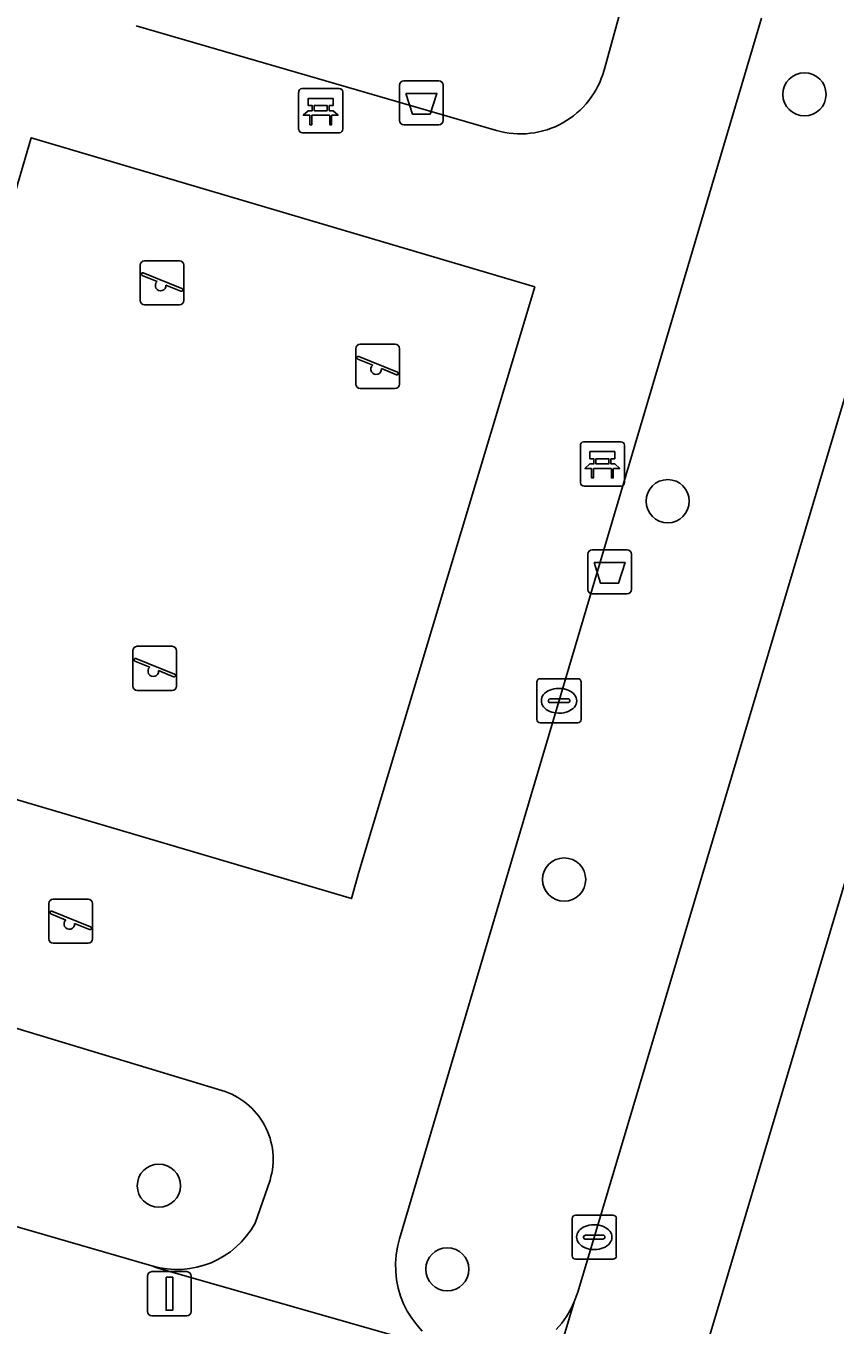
# Model space of a CAD drawing. Extents: x 162184 to 163154, y 385507 to 386516.
# Drawn here: x 162648.9 to 162667.22, y 386144.07 to 386173.49 of the extents above; entities that cross this region are included whole.
import ezdxf

# ---------------------------------------------------------------- set-up
doc = ezdxf.new("R2010")
doc.units = 0
for name, color, linetype in [('IMGEO_Afvalbak', 7, 'Continuous'), ('IMGEO_Bank', 7, 'Continuous'), ('IMGEO_Boom', 7, 'Continuous'), ('IMGEO_Erf', 7, 'Continuous'), ('IMGEO_Groenvoorziening', 7, 'Continuous'), ('IMGEO_Kolk', 7, 'Continuous'), ('IMGEO_Lichtmast', 7, 'Continuous'), ('IMGEO_Speelvoorziening', 7, 'Continuous'), ('IMGEO_Terreindeel_zand', 7, 'Continuous'), ('IMGEO_Voetpad_open', 7, 'Continuous')]:
    doc.layers.add(name, color=color, linetype=linetype)

msp = doc.modelspace()

# ---------------------------------------------------------------- linework, layer by layer
at = {"layer": 'IMGEO_Afvalbak'}
for p, q in [((162657.458, 386172.253), (162658.248, 386172.253)), ((162658.248, 386172.253), (162657.458, 386172.253)), ((162657.358, 386171.353), (162657.358, 386172.153)), ((162657.358, 386172.153), (162657.358, 386171.353)), ((162658.348, 386172.153), (162658.348, 386171.353)), ((162658.348, 386171.353), (162658.348, 386172.153)), ((162658.248, 386171.253), (162657.458, 386171.253)), ((162657.458, 386171.253), (162658.248, 386171.253)), ((162661.622, 386160.73), (162661.622, 386161.53)), ((162661.622, 386161.53), (162661.622, 386160.73)), ((162661.722, 386161.63), (162662.512, 386161.63)), ((162662.512, 386161.63), (162661.722, 386161.63)), ((162662.612, 386161.53), (162662.612, 386160.73)), ((162662.612, 386160.73), (162662.612, 386161.53)), ((162662.512, 386160.63), (162661.722, 386160.63)), ((162661.722, 386160.63), (162662.512, 386160.63))]:
    msp.add_line(p, q, dxfattribs=at)
for points in [[(162657.501, 386171.967), (162658.205, 386171.967), (162658.056, 386171.497), (162657.65, 386171.497), (162657.501, 386171.967)], [(162661.765, 386161.344), (162662.469, 386161.344), (162662.32, 386160.874), (162661.914, 386160.874), (162661.765, 386161.344)]]:
    msp.add_lwpolyline(points, dxfattribs=at)
for centre, start, end in [((162657.458, 386172.153), 90, 180), ((162657.458, 386172.153), 90, 180), ((162658.248, 386172.153), 0, 90), ((162658.248, 386172.153), 360, 90), ((162657.458, 386171.353), 180, 270), ((162657.458, 386171.353), 180, 270), ((162658.248, 386171.353), 270, 0), ((162658.248, 386171.353), 270, 0), ((162661.722, 386161.53), 90, 180), ((162661.722, 386161.53), 90, 180), ((162662.512, 386161.53), 0, 90), ((162662.512, 386161.53), 360, 90), ((162661.722, 386160.73), 180, 270), ((162661.722, 386160.73), 180, 270), ((162662.512, 386160.73), 270, 0), ((162662.512, 386160.73), 270, 0)]:
    msp.add_arc(centre, 0.1, start, end, dxfattribs=at)
at = {"layer": 'IMGEO_Bank'}
for p, q in [((162655.076, 386171.149), (162655.076, 386171.99)), ((162655.076, 386171.99), (162655.076, 386171.149)), ((162655.151, 386172.074), (162655.992, 386172.074)), ((162655.992, 386172.074), (162655.151, 386172.074)), ((162656.076, 386171.999), (162656.076, 386171.158)), ((162656.076, 386171.158), (162656.076, 386171.999)), ((162655.385, 386171.58), (162655.385, 386171.686)), ((162655.429, 386171.686), (162655.429, 386171.58)), ((162655.717, 386171.692), (162655.435, 386171.692)), ((162655.723, 386171.58), (162655.723, 386171.686)), ((162655.767, 386171.686), (162655.767, 386171.58)), ((162655.773, 386171.472), (162655.38, 386171.472)), ((162655.435, 386171.574), (162655.717, 386171.574)), ((162656.001, 386171.074), (162655.16, 386171.074)), ((162655.16, 386171.074), (162656.001, 386171.074)), ((162661.529, 386164.074), (162662.37, 386164.074)), ((162662.37, 386164.074), (162661.529, 386164.074)), ((162661.454, 386163.149), (162661.454, 386163.99)), ((162661.454, 386163.99), (162661.454, 386163.149)), ((162662.454, 386163.999), (162662.454, 386163.158)), ((162662.454, 386163.158), (162662.454, 386163.999)), ((162662.151, 386163.472), (162661.758, 386163.472)), ((162661.763, 386163.58), (162661.763, 386163.686)), ((162661.807, 386163.686), (162661.807, 386163.58)), ((162662.095, 386163.692), (162661.813, 386163.692)), ((162661.813, 386163.574), (162662.095, 386163.574)), ((162662.101, 386163.58), (162662.101, 386163.686)), ((162662.145, 386163.686), (162662.145, 386163.58)), ((162662.379, 386163.074), (162661.538, 386163.074)), ((162661.538, 386163.074), (162662.379, 386163.074))]:
    msp.add_line(p, q, dxfattribs=at)
for points in [[(162655.379, 386171.692), (162655.293, 386171.692), (162655.293, 386171.853), (162655.856, 386171.853), (162655.856, 386171.692), (162655.773, 386171.692)], [(162655.323, 386171.472), (162655.181, 386171.472), (162655.293, 386171.574), (162655.379, 386171.574)], [(162655.373, 386171.465), (162655.373, 386171.258), (162655.33, 386171.258), (162655.33, 386171.465)], [(162655.773, 386171.574), (162655.856, 386171.574), (162655.968, 386171.472), (162655.829, 386171.472)], [(162655.823, 386171.465), (162655.823, 386171.258), (162655.779, 386171.258), (162655.779, 386171.465)], [(162661.757, 386163.692), (162661.671, 386163.692), (162661.671, 386163.853), (162662.234, 386163.853), (162662.234, 386163.692), (162662.151, 386163.692)], [(162661.701, 386163.472), (162661.559, 386163.472), (162661.671, 386163.574), (162661.757, 386163.574)], [(162661.751, 386163.465), (162661.751, 386163.258), (162661.708, 386163.258), (162661.708, 386163.465)], [(162662.151, 386163.574), (162662.234, 386163.574), (162662.346, 386163.472), (162662.207, 386163.472)], [(162662.201, 386163.465), (162662.201, 386163.258), (162662.157, 386163.258), (162662.157, 386163.465)]]:
    msp.add_lwpolyline(points, dxfattribs=at)
for centre, radius, start, end in [((162655.154, 386171.996), 0.0779, 92.4484, 184.2845), ((162655.154, 386171.996), 0.0779, 92.4484, 184.2845), ((162655.998, 386171.996), 0.0779, 2.4484, 94.2845), ((162655.998, 386171.996), 0.0779, 2.4484, 94.2845), ((162655.378, 386171.685), 0.00671, 2.8957, 87.1043), ((162655.435, 386171.685), 0.00671, 92.8957, 177.1043), ((162655.717, 386171.685), 0.00671, 2.8957, 87.1043), ((162655.774, 386171.685), 0.00671, 92.8957, 177.1043), ((162655.323, 386171.465), 0.00671, 2.8957, 87.1043), ((162655.38, 386171.465), 0.00671, 92.8957, 177.1043), ((162655.378, 386171.581), 0.00671, 272.8957, 357.1043), ((162655.435, 386171.581), 0.00671, 182.8957, 267.1043), ((162655.717, 386171.581), 0.00671, 272.8957, 357.1043), ((162655.774, 386171.581), 0.00671, 182.8957, 267.1043), ((162655.772, 386171.465), 0.00671, 2.8957, 87.1043), ((162655.829, 386171.465), 0.00671, 92.8957, 177.1043), ((162655.154, 386171.152), 0.0779, 182.4484, 274.2845), ((162655.154, 386171.152), 0.0779, 182.4484, 274.2845), ((162655.998, 386171.152), 0.0779, 272.4484, 4.2845), ((162655.998, 386171.152), 0.0779, 272.4484, 4.2845), ((162661.532, 386163.996), 0.0779, 92.4484, 184.2845), ((162661.532, 386163.996), 0.0779, 92.4484, 184.2845), ((162662.376, 386163.996), 0.0779, 2.4484, 94.2845), ((162662.376, 386163.996), 0.0779, 2.4484, 94.2845), ((162661.701, 386163.465), 0.00671, 2.8957, 87.1043), ((162661.758, 386163.465), 0.00671, 92.8957, 177.1043), ((162661.756, 386163.685), 0.00671, 2.8957, 87.1043), ((162661.756, 386163.581), 0.00671, 272.8957, 357.1043), ((162661.813, 386163.685), 0.00671, 92.8957, 177.1043), ((162661.813, 386163.581), 0.00671, 182.8957, 267.1043), ((162662.095, 386163.685), 0.00671, 2.8957, 87.1043), ((162662.095, 386163.581), 0.00671, 272.8957, 357.1043), ((162662.152, 386163.685), 0.00671, 92.8957, 177.1043), ((162662.152, 386163.581), 0.00671, 182.8957, 267.1043), ((162662.15, 386163.465), 0.00671, 2.8957, 87.1043), ((162662.207, 386163.465), 0.00671, 92.8957, 177.1043), ((162661.532, 386163.152), 0.0779, 182.4484, 274.2845), ((162661.532, 386163.152), 0.0779, 182.4484, 274.2845), ((162662.376, 386163.152), 0.0779, 272.4484, 4.2845), ((162662.376, 386163.152), 0.0779, 272.4484, 4.2845)]:
    msp.add_arc(centre, radius, start, end, dxfattribs=at)
at = {"layer": 'IMGEO_Boom'}
for centre in [(162666.529, 386171.944), (162663.432, 386162.73), (162661.087, 386154.162), (162651.911, 386147.229), (162658.441, 386145.336)]:
    msp.add_circle(centre, 0.489, dxfattribs=at)
at = {"layer": 'IMGEO_Erf'}
msp.add_lwpolyline([(162672.514, 386171.096), (162664.259, 386143.414)], dxfattribs=at)
at = {"layer": 'IMGEO_Groenvoorziening'}
for points in [[(162661.99, 386172.491), (162662.589, 386174.669)], [(162651.399, 386173.493), (162659.555, 386171.128)], [(162665.557, 386173.669), (162657.36, 386146.027), (162657.313, 386145.845), (162657.283, 386145.659), (162657.269, 386145.471), (162657.273, 386145.283), (162657.293, 386145.095), (162657.329, 386144.911), (162657.382, 386144.73), (162657.451, 386144.555), (162657.536, 386144.386), (162657.635, 386144.226), (162657.748, 386144.075), (162657.874, 386143.936)], [(162660.91, 386143.972), (162661.033, 386144.115), (162661.142, 386144.268), (162661.237, 386144.43), (162661.318, 386144.601), (162661.382, 386144.777), (162661.394, 386144.815), (162669.599, 386172.319)], [(162653.333, 386149.383), (162644.855, 386151.949)], [(162643.615, 386147.77), (162651.754, 386145.414)], [(162654.088, 386146.382), (162654.427, 386147.356)]]:
    msp.add_lwpolyline(points, dxfattribs=at)
for centre, radius, start, end in [((162660.101, 386173.009), 1.959, 253.8109, 344.6652), ((162652.88, 386147.83), 1.618, 342.9658, 73.7469), ((162652.326, 386147.332), 2.001, 253.3772, 331.6741)]:
    msp.add_arc(centre, radius, start, end, dxfattribs=at)
at = {"layer": 'IMGEO_Kolk'}
for p, q in [((162660.546, 386158.711), (162661.398, 386158.711)), ((162660.471, 386157.785), (162660.471, 386158.637)), ((162660.959, 386158.491), (162660.984, 386158.491)), ((162661.472, 386158.637), (162661.472, 386157.785)), ((162660.73, 386158.205), (162660.73, 386158.217)), ((162661.168, 386158.168), (162660.77, 386158.168)), ((162660.773, 386158.254), (162661.171, 386158.254)), ((162661.214, 386158.217), (162661.214, 386158.205)), ((162660.982, 386157.931), (162660.957, 386157.931)), ((162661.398, 386157.711), (162660.546, 386157.711)), ((162661.268, 386145.637), (162661.268, 386146.489)), ((162661.343, 386146.563), (162662.195, 386146.563)), ((162662.269, 386146.489), (162662.269, 386145.637)), ((162661.527, 386146.057), (162661.527, 386146.069)), ((162661.57, 386146.106), (162661.968, 386146.106)), ((162661.756, 386146.343), (162661.781, 386146.343)), ((162662.011, 386146.069), (162662.011, 386146.057)), ((162661.965, 386146.02), (162661.567, 386146.02)), ((162661.779, 386145.783), (162661.754, 386145.783)), ((162662.195, 386145.563), (162661.343, 386145.563))]:
    msp.add_line(p, q, dxfattribs=at)
for points in [[(162660.546, 386158.711), (162661.398, 386158.711)], [(162660.471, 386157.785), (162660.471, 386158.637)], [(162661.472, 386158.637), (162661.472, 386157.785)], [(162661.398, 386157.711), (162660.546, 386157.711)], [(162661.268, 386145.637), (162661.268, 386146.489)], [(162661.343, 386146.563), (162662.195, 386146.563)], [(162662.269, 386146.489), (162662.269, 386145.637)], [(162662.195, 386145.563), (162661.343, 386145.563)]]:
    msp.add_lwpolyline(points, dxfattribs=at)
for centre, radius, start, end in [((162660.548, 386158.635), 0.0765, 91.552, 178.448), ((162660.548, 386158.635), 0.0765, 91.552, 178.448), ((162661.396, 386158.635), 0.0765, 1.552, 88.448), ((162661.396, 386158.635), 0.0765, 1.552, 88.448), ((162660.77, 386158.214), 0.0403, 85.8775, 175.7526), ((162660.767, 386158.204), 0.0366, 178.938, 274.7102), ((162661.171, 386158.211), 0.043, 264.8664, 352.4533), ((162661.175, 386158.216), 0.0386, 1.7309, 96.639), ((162660.548, 386157.787), 0.0765, 181.552, 268.448), ((162660.548, 386157.787), 0.0765, 181.552, 268.448), ((162661.396, 386157.787), 0.0765, 271.552, 358.448), ((162661.396, 386157.787), 0.0765, 271.552, 358.448), ((162661.345, 386146.487), 0.0765, 91.552, 178.448), ((162661.345, 386146.487), 0.0765, 91.552, 178.448), ((162662.193, 386146.487), 0.0765, 1.552, 88.448), ((162662.193, 386146.487), 0.0765, 1.552, 88.448), ((162661.567, 386146.066), 0.0403, 85.8775, 175.7526), ((162661.972, 386146.068), 0.0386, 1.7309, 96.639), ((162661.564, 386146.056), 0.0366, 178.938, 274.7102), ((162661.968, 386146.063), 0.043, 264.8664, 352.4533), ((162661.345, 386145.639), 0.0765, 181.552, 268.448), ((162661.345, 386145.639), 0.0765, 181.552, 268.448), ((162662.193, 386145.639), 0.0765, 271.552, 358.448), ((162662.193, 386145.639), 0.0765, 271.552, 358.448)]:
    msp.add_arc(centre, radius, start, end, dxfattribs=at)
for centre, major_axis, ratio, start_param, end_param in [((162660.958, 386158.211), (-0.387, 0.002), 0.722429, 4.712389, 7.853982), ((162660.983, 386158.211), (-0.39, 0.002), 0.717154, 1.570796, 4.712389), ((162661.755, 386146.063), (-0.387, 0.002), 0.722429, 4.712389, 7.853982), ((162661.78, 386146.063), (-0.39, 0.002), 0.717154, 1.570796, 4.712389)]:
    msp.add_ellipse(centre, major_axis=major_axis, ratio=ratio, start_param=start_param, end_param=end_param, dxfattribs=at)
at = {"layer": 'IMGEO_Lichtmast'}
for p, q in [((162651.653, 386144.382), (162651.653, 386145.182)), ((162651.653, 386145.182), (162651.653, 386144.382)), ((162651.753, 386145.282), (162652.543, 386145.282)), ((162652.543, 386145.282), (162651.753, 386145.282)), ((162652.643, 386145.182), (162652.643, 386144.382)), ((162652.643, 386144.382), (162652.643, 386145.182)), ((162652.543, 386144.282), (162651.753, 386144.282)), ((162651.753, 386144.282), (162652.543, 386144.282))]:
    msp.add_line(p, q, dxfattribs=at)
msp.add_lwpolyline([(162652.073, 386145.157), (162652.223, 386145.157), (162652.223, 386144.407), (162652.073, 386144.407), (162652.073, 386145.157)], dxfattribs=at)
for centre, start, end in [((162651.753, 386145.182), 90, 180), ((162651.753, 386145.182), 90, 180), ((162652.543, 386145.182), 0, 90), ((162652.543, 386145.182), 360, 90), ((162651.753, 386144.382), 180, 270), ((162651.753, 386144.382), 180, 270), ((162652.543, 386144.382), 270, 0), ((162652.543, 386144.382), 270, 0)]:
    msp.add_arc(centre, 0.1, start, end, dxfattribs=at)
at = {"layer": 'IMGEO_Speelvoorziening'}
for p, q in [((162651.588, 386168.176), (162652.378, 386168.176)), ((162652.378, 386168.176), (162651.588, 386168.176)), ((162651.488, 386167.276), (162651.488, 386168.076)), ((162651.488, 386168.076), (162651.488, 386167.276)), ((162651.871, 386167.704), (162651.532, 386167.841)), ((162651.557, 386167.901), (162652.433, 386167.548)), ((162652.478, 386168.076), (162652.478, 386167.276)), ((162652.478, 386167.276), (162652.478, 386168.076)), ((162652.409, 386167.488), (162652.069, 386167.625)), ((162652.378, 386167.176), (162651.588, 386167.176)), ((162651.588, 386167.176), (162652.378, 386167.176)), ((162656.369, 386165.384), (162656.369, 386166.184)), ((162656.369, 386166.184), (162656.369, 386165.384)), ((162656.469, 386166.284), (162657.259, 386166.284)), ((162657.259, 386166.284), (162656.469, 386166.284)), ((162657.359, 386166.184), (162657.359, 386165.384)), ((162657.359, 386165.384), (162657.359, 386166.184)), ((162656.752, 386165.812), (162656.413, 386165.949)), ((162656.438, 386166.009), (162657.314, 386165.656)), ((162657.29, 386165.596), (162656.95, 386165.733)), ((162657.259, 386165.284), (162656.469, 386165.284)), ((162656.469, 386165.284), (162657.259, 386165.284)), ((162651.322, 386158.544), (162651.322, 386159.344)), ((162651.322, 386159.344), (162651.322, 386158.544)), ((162651.422, 386159.444), (162652.212, 386159.444)), ((162652.212, 386159.444), (162651.422, 386159.444)), ((162652.312, 386159.344), (162652.312, 386158.544)), ((162652.312, 386158.544), (162652.312, 386159.344)), ((162651.705, 386158.972), (162651.366, 386159.109)), ((162651.391, 386159.169), (162652.267, 386158.816)), ((162652.243, 386158.756), (162651.903, 386158.893)), ((162652.212, 386158.444), (162651.422, 386158.444)), ((162651.422, 386158.444), (162652.212, 386158.444)), ((162649.52, 386153.718), (162650.31, 386153.718)), ((162650.31, 386153.718), (162649.52, 386153.718)), ((162649.42, 386152.818), (162649.42, 386153.618)), ((162649.42, 386153.618), (162649.42, 386152.818)), ((162649.489, 386153.443), (162650.365, 386153.09)), ((162650.41, 386153.618), (162650.41, 386152.818)), ((162650.41, 386152.818), (162650.41, 386153.618)), ((162649.803, 386153.246), (162649.464, 386153.383)), ((162650.341, 386153.03), (162650.001, 386153.167)), ((162650.31, 386152.718), (162649.52, 386152.718)), ((162649.52, 386152.718), (162650.31, 386152.718))]:
    msp.add_line(p, q, dxfattribs=at)
for centre, radius, start, end in [((162651.588, 386168.076), 0.1, 90, 180), ((162651.588, 386168.076), 0.1, 90, 180), ((162652.378, 386168.076), 0.1, 0, 90), ((162652.378, 386168.076), 0.1, 360, 90), ((162651.545, 386167.871), 0.0327, 68.078, 248.078), ((162651.95, 386167.614), 0.12, 130.9928, 5.1632), ((162652.421, 386167.518), 0.0327, 248.078, 68.078), ((162651.588, 386167.276), 0.1, 180, 270), ((162651.588, 386167.276), 0.1, 180, 270), ((162652.378, 386167.276), 0.1, 270, 0), ((162652.378, 386167.276), 0.1, 270, 0), ((162656.469, 386166.184), 0.1, 90, 180), ((162656.469, 386166.184), 0.1, 90, 180), ((162657.259, 386166.184), 0.1, 0, 90), ((162657.259, 386166.184), 0.1, 360, 90), ((162656.426, 386165.979), 0.0327, 68.078, 248.078), ((162656.831, 386165.722), 0.12, 130.9928, 5.1632), ((162657.302, 386165.626), 0.0327, 248.078, 68.078), ((162656.469, 386165.384), 0.1, 180, 270), ((162656.469, 386165.384), 0.1, 180, 270), ((162657.259, 386165.384), 0.1, 270, 0), ((162657.259, 386165.384), 0.1, 270, 0), ((162651.422, 386159.344), 0.1, 90, 180), ((162651.422, 386159.344), 0.1, 90, 180), ((162652.212, 386159.344), 0.1, 0, 90), ((162652.212, 386159.344), 0.1, 360, 90), ((162651.379, 386159.139), 0.0327, 68.078, 248.078), ((162651.784, 386158.882), 0.12, 130.9928, 5.1632), ((162652.255, 386158.786), 0.0327, 248.078, 68.078), ((162651.422, 386158.544), 0.1, 180, 270), ((162651.422, 386158.544), 0.1, 180, 270), ((162652.212, 386158.544), 0.1, 270, 0), ((162652.212, 386158.544), 0.1, 270, 0), ((162649.52, 386153.618), 0.1, 90, 180), ((162649.52, 386153.618), 0.1, 90, 180), ((162650.31, 386153.618), 0.1, 0, 90), ((162650.31, 386153.618), 0.1, 360, 90), ((162649.477, 386153.413), 0.0327, 68.078, 248.078), ((162649.882, 386153.156), 0.12, 130.9928, 5.1632), ((162650.353, 386153.06), 0.0327, 248.078, 68.078), ((162649.52, 386152.818), 0.1, 180, 270), ((162649.52, 386152.818), 0.1, 180, 270), ((162650.31, 386152.818), 0.1, 270, 0), ((162650.31, 386152.818), 0.1, 270, 0)]:
    msp.add_arc(centre, radius, start, end, dxfattribs=at)
at = {"layer": 'IMGEO_Terreindeel_zand'}
msp.add_lwpolyline([(162660.424, 386167.583), (162649.019, 386170.962), (162645.488, 386158.909), (162644.919, 386157.086), (162656.275, 386153.732), (162656.437, 386154.329)], close=True, dxfattribs=at)
at = {"layer": 'IMGEO_Voetpad_open'}
for points in [[(162662.589, 386174.669), (162661.99, 386172.491)], [(162659.555, 386171.128), (162651.399, 386173.493)], [(162657.874, 386143.936), (162657.748, 386144.075), (162657.635, 386144.226), (162657.536, 386144.386), (162657.451, 386144.555), (162657.382, 386144.73), (162657.329, 386144.911), (162657.293, 386145.095), (162657.273, 386145.283), (162657.269, 386145.471), (162657.283, 386145.659), (162657.313, 386145.845), (162657.36, 386146.027), (162665.557, 386173.669)], [(162669.599, 386172.319), (162661.394, 386144.815), (162661.382, 386144.777), (162661.318, 386144.601), (162659.188, 386137.446)], [(162664.259, 386143.414), (162672.514, 386171.096)], [(162658.661, 386143.432), (162651.867, 386145.371), (162651.754, 386145.414), (162643.615, 386147.77), (162643.5, 386147.799), (162636.564, 386149.884), (162632.571, 386151.052), (162591.943, 386163.26), (162591.8, 386162.782), (162588.161, 386163.875), (162588.304, 386164.352), (162586.348, 386164.94)], [(162644.855, 386151.949), (162653.333, 386149.383)], [(162654.427, 386147.356), (162654.088, 386146.382)], [(162651.754, 386145.414), (162651.867, 386145.371), (162658.661, 386143.432)], [(162659.188, 386137.446), (162661.318, 386144.601), (162661.237, 386144.43), (162661.142, 386144.268), (162661.033, 386144.115), (162660.91, 386143.972)]]:
    msp.add_lwpolyline(points, dxfattribs=at)
msp.add_lwpolyline([(162660.424, 386167.583), (162656.437, 386154.329), (162656.275, 386153.732), (162644.919, 386157.086), (162645.488, 386158.909), (162649.019, 386170.962)], close=True, dxfattribs=at)
for centre, radius, start, end in [((162660.101, 386173.009), 1.959, 253.8109, 344.6652), ((162652.88, 386147.83), 1.618, 342.9658, 73.7469), ((162652.326, 386147.332), 2.001, 253.3772, 331.6741)]:
    msp.add_arc(centre, radius, start, end, dxfattribs=at)

doc.saveas('drawing.dxf')
